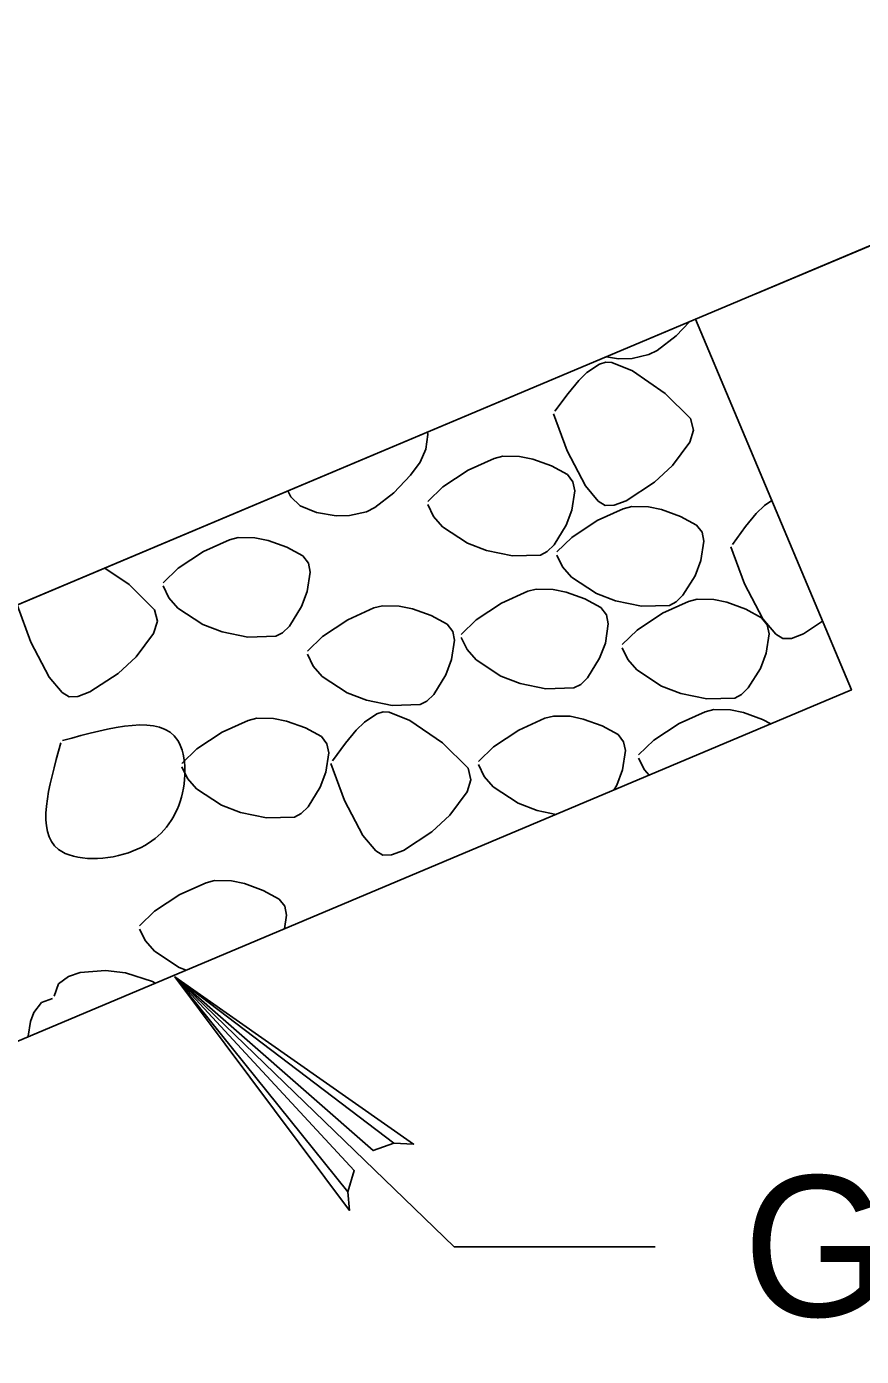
# Model space of a CAD drawing. Extents: x 3 to 3592, y -602 to 1171.
# Drawn here: x 216.56 to 237.32, y 905.17 to 938.24 of the extents above; entities that cross this region are included whole.
import ezdxf

# ---------------------------------------------------------------- set-up
doc = ezdxf.new("R2010")
doc.units = 0
doc.layers.add('2', color=7, linetype='Continuous')
doc.layers.add('3', color=7, linetype='Continuous')

msp = doc.modelspace()

# ---------------------------------------------------------------- linework, layer by layer
at = {"layer": '2'}
for p, q in [((234.691, 931.59), (248.663, 937.473)), ((233.194, 930.959), (237.074, 921.743))]:
    msp.add_line(p, q, dxfattribs=at)
for points in [[(78.674, 938.235), (141.594, 911.743), (187.555, 911.743), (250.474, 938.235)], [(233.044, 930.896), (232.716, 930.551)], [(232.716, 930.551), (232.241, 930.184)], [(232.033, 930.079), (231.615, 929.983)], [(232.241, 930.184), (232.033, 930.079)], [(230.494, 929.638), (230.805, 929.845)], [(230.805, 929.845), (230.96, 929.889)], [(230.96, 929.889), (231.113, 929.882)], [(231.281, 929.978), (230.98, 930.027)], [(231.113, 929.882), (231.624, 929.677)], [(231.615, 929.983), (231.281, 929.978)], [(230.025, 929.114), (230.289, 929.434)], [(230.289, 929.434), (230.494, 929.638)], [(231.624, 929.677), (232.44, 929.117)], [(229.699, 928.67), (230.025, 929.114)], [(232.44, 929.117), (233.072, 928.488)], [(230.002, 927.687), (229.659, 928.61)], [(233.072, 928.488), (233.146, 928.203)], [(226.533, 928.091), (226.483, 927.728)], [(226.531, 928.154), (226.533, 928.091)], [(233.146, 928.203), (233.05, 927.901)], [(226.483, 927.728), (226.346, 927.41)], [(233.05, 927.901), (232.622, 927.322)], [(226.346, 927.41), (226.109, 927.087)], [(227.539, 927.208), (228.189, 927.501)], [(228.189, 927.501), (228.403, 927.554)], [(228.403, 927.554), (228.818, 927.55)], [(228.818, 927.55), (229.144, 927.483)], [(229.144, 927.483), (229.613, 927.311)], [(230.455, 926.818), (230.002, 927.687)], [(226.109, 927.087), (225.691, 926.646)], [(226.909, 926.791), (227.539, 927.208)], [(229.613, 927.311), (230.007, 927.097)], [(230.007, 927.097), (230.147, 926.92)], [(232.622, 927.322), (232.172, 926.909)], [(226.533, 926.431), (226.909, 926.791)], [(230.147, 926.92), (230.19, 926.696)], [(230.775, 926.433), (230.455, 926.818)], [(232.172, 926.909), (231.469, 926.447)], [(223.13, 926.543), (223.055, 926.69)], [(223.357, 926.319), (223.13, 926.543)], [(225.691, 926.646), (225.215, 926.279)], [(230.19, 926.696), (230.121, 926.216)], [(230.951, 926.327), (230.775, 926.433)], [(231.469, 926.447), (231.171, 926.333)], [(234.908, 926.331), (235.091, 926.453)], [(223.768, 926.153), (223.357, 926.319)], [(224.255, 926.073), (223.768, 926.153)], [(224.59, 926.078), (224.255, 926.073)], [(225.007, 926.174), (224.59, 926.078)], [(225.215, 926.279), (225.007, 926.174)], [(226.679, 926.056), (226.533, 926.35)], [(230.121, 926.216), (229.978, 925.837)], [(230.747, 925.953), (231.398, 926.247)], [(231.171, 926.333), (230.951, 926.327)], [(231.398, 926.247), (231.611, 926.3)], [(231.611, 926.3), (232.027, 926.296)], [(232.027, 926.296), (232.352, 926.228)], [(232.352, 926.228), (232.821, 926.057)], [(234.439, 925.807), (234.703, 926.127)], [(234.703, 926.127), (234.908, 926.331)], [(226.904, 925.798), (226.679, 926.056)], [(227.52, 925.395), (226.904, 925.798)], [(229.978, 925.837), (229.675, 925.35)], [(230.118, 925.536), (230.747, 925.953)], [(232.821, 926.057), (233.216, 925.843)], [(233.216, 925.843), (233.356, 925.666)], [(234.113, 925.363), (234.439, 925.807)], [(220.956, 925.186), (221.607, 925.479)], [(221.607, 925.479), (221.82, 925.532)], [(221.82, 925.532), (222.236, 925.528)], [(222.236, 925.528), (222.561, 925.461)], [(222.561, 925.461), (223.031, 925.289)], [(229.742, 925.177), (230.118, 925.536)], [(233.399, 925.442), (233.33, 924.962)], [(233.356, 925.666), (233.399, 925.442)], [(220.327, 924.769), (220.956, 925.186)], [(223.031, 925.289), (223.425, 925.075)], [(223.425, 925.075), (223.565, 924.898)], [(227.999, 925.211), (227.52, 925.395)], [(228.639, 925.076), (227.999, 925.211)], [(229.341, 925.098), (228.639, 925.076)], [(229.506, 925.185), (229.341, 925.098)], [(229.675, 925.35), (229.506, 925.185)], [(229.888, 924.802), (229.742, 925.096)], [(234.416, 924.38), (234.073, 925.303)], [(218.504, 924.774), (219.104, 924.363)], [(219.951, 924.409), (220.327, 924.769)], [(223.565, 924.898), (223.608, 924.674)], [(230.112, 924.544), (229.888, 924.802)], [(233.33, 924.962), (233.186, 924.583)], [(223.608, 924.674), (223.539, 924.194)], [(230.729, 924.14), (230.112, 924.544)], [(233.186, 924.583), (232.883, 924.096)], [(219.104, 924.363), (219.736, 923.735)], [(220.097, 924.034), (219.951, 924.328)], [(223.539, 924.194), (223.395, 923.815)], [(228.37, 923.901), (229.021, 924.195)], [(229.021, 924.195), (229.234, 924.248)], [(229.234, 924.248), (229.65, 924.244)], [(229.65, 924.244), (229.975, 924.176)], [(229.975, 924.176), (230.444, 924.005)], [(231.207, 923.957), (230.729, 924.14)], [(232.883, 924.096), (232.715, 923.93)], [(234.869, 923.511), (234.416, 924.38)], [(216.666, 922.933), (216.323, 923.856)], [(220.321, 923.776), (220.097, 924.034)], [(220.938, 923.373), (220.321, 923.776)], [(223.395, 923.815), (223.093, 923.328)], [(224.547, 923.488), (225.197, 923.782)], [(225.197, 923.782), (225.411, 923.835)], [(225.411, 923.835), (225.826, 923.83)], [(225.826, 923.83), (226.152, 923.763)], [(226.152, 923.763), (226.621, 923.592)], [(227.741, 923.484), (228.37, 923.901)], [(230.444, 924.005), (230.839, 923.791)], [(230.839, 923.791), (230.979, 923.614)], [(231.848, 923.822), (231.207, 923.957)], [(232.549, 923.844), (231.848, 923.822)], [(232.371, 923.65), (233.022, 923.944)], [(232.715, 923.93), (232.549, 923.844)], [(233.022, 923.944), (233.235, 923.997)], [(233.235, 923.997), (233.65, 923.993)], [(233.65, 923.993), (233.976, 923.925)], [(233.976, 923.925), (234.445, 923.754)], [(234.445, 923.754), (234.839, 923.54)], [(219.81, 923.45), (219.714, 923.147)], [(219.736, 923.735), (219.81, 923.45)], [(223.917, 923.071), (224.547, 923.488)], [(226.621, 923.592), (227.015, 923.378)], [(227.365, 923.125), (227.741, 923.484)], [(230.979, 923.614), (231.022, 923.39)], [(231.741, 923.233), (232.371, 923.65)], [(234.839, 923.54), (234.98, 923.363)], [(235.189, 923.126), (234.869, 923.511)], [(236.355, 923.45), (235.883, 923.14)], [(219.714, 923.147), (219.286, 922.568)], [(221.417, 923.189), (220.938, 923.373)], [(222.057, 923.054), (221.417, 923.189)], [(222.924, 923.163), (222.758, 923.076)], [(223.093, 923.328), (222.924, 923.163)], [(227.015, 923.378), (227.155, 923.2)], [(227.155, 923.2), (227.198, 922.977)], [(231.022, 923.39), (230.953, 922.91)], [(231.366, 922.874), (231.741, 923.233)], [(235.023, 923.139), (234.953, 922.659)], [(234.98, 923.363), (235.023, 923.139)], [(235.365, 923.02), (235.189, 923.126)], [(235.883, 923.14), (235.585, 923.026)], [(217.119, 922.064), (216.666, 922.933)], [(222.758, 923.076), (222.057, 923.054)], [(223.541, 922.711), (223.917, 923.071)], [(227.198, 922.977), (227.129, 922.497)], [(227.511, 922.75), (227.365, 923.044)], [(230.953, 922.91), (230.809, 922.531)], [(231.511, 922.499), (231.366, 922.793)], [(235.585, 923.026), (235.365, 923.02)], [(219.286, 922.568), (218.836, 922.155)], [(223.687, 922.336), (223.541, 922.63)], [(227.129, 922.497), (226.986, 922.118)], [(227.735, 922.492), (227.511, 922.75)], [(228.352, 922.088), (227.735, 922.492)], [(230.809, 922.531), (230.506, 922.044)], [(231.736, 922.241), (231.511, 922.499)], [(234.953, 922.659), (234.81, 922.28)], [(218.836, 922.155), (218.133, 921.693)], [(223.912, 922.078), (223.687, 922.336)], [(226.986, 922.118), (226.683, 921.63)], [(232.352, 921.837), (231.736, 922.241)], [(234.81, 922.28), (234.507, 921.793)], [(217.439, 921.679), (217.119, 922.064)], [(224.528, 921.675), (223.912, 922.078)], [(228.83, 921.905), (228.352, 922.088)], [(229.471, 921.77), (228.83, 921.905)], [(230.172, 921.792), (229.471, 921.77)], [(230.338, 921.878), (230.172, 921.792)], [(230.506, 922.044), (230.338, 921.878)], [(232.831, 921.654), (232.352, 921.837)], [(234.507, 921.793), (234.339, 921.627)], [(92.074, 921.743), (139.574, 901.743), (189.574, 901.743), (237.074, 921.743)], [(217.615, 921.574), (217.439, 921.679)], [(217.835, 921.579), (217.615, 921.574)], [(218.133, 921.693), (217.835, 921.579)], [(225.007, 921.492), (224.528, 921.675)], [(225.647, 921.357), (225.007, 921.492)], [(226.514, 921.465), (226.349, 921.378)], [(226.683, 921.63), (226.514, 921.465)], [(233.472, 921.519), (232.831, 921.654)], [(234.173, 921.541), (233.472, 921.519)], [(234.339, 921.627), (234.173, 921.541)], [(224.958, 920.946), (225.269, 921.153)], [(225.269, 921.153), (225.424, 921.196)], [(225.424, 921.196), (225.577, 921.189)], [(225.577, 921.189), (226.088, 920.985)], [(226.349, 921.378), (225.647, 921.357)], [(232.784, 920.908), (233.435, 921.201)], [(233.435, 921.201), (233.648, 921.254)], [(233.648, 921.254), (234.064, 921.25)], [(234.064, 921.25), (234.389, 921.183)], [(234.389, 921.183), (234.859, 921.011)], [(221.42, 920.693), (222.07, 920.987)], [(222.07, 920.987), (222.284, 921.04)], [(222.284, 921.04), (222.699, 921.036)], [(222.699, 921.036), (223.025, 920.968)], [(223.025, 920.968), (223.494, 920.797)], [(223.494, 920.797), (223.888, 920.583)], [(224.753, 920.741), (224.958, 920.946)], [(226.088, 920.985), (226.904, 920.425)], [(228.798, 920.745), (229.449, 921.039)], [(229.449, 921.039), (229.662, 921.092)], [(229.662, 921.092), (230.078, 921.088)], [(230.078, 921.088), (230.403, 921.02)], [(230.403, 921.02), (230.873, 920.849)], [(230.873, 920.849), (231.267, 920.635)], [(232.155, 920.491), (232.784, 920.908)], [(234.859, 921.011), (235.067, 920.898)], [(220.79, 920.276), (221.42, 920.693)], [(223.888, 920.583), (224.028, 920.405)], [(224.489, 920.422), (224.753, 920.741)], [(228.169, 920.328), (228.798, 920.745)], [(231.267, 920.635), (231.407, 920.457)], [(231.407, 920.457), (231.45, 920.234)], [(231.779, 920.131), (232.155, 920.491)], [(220.414, 919.916), (220.79, 920.276)], [(224.071, 920.182), (224.002, 919.702)], [(224.028, 920.405), (224.071, 920.182)], [(224.163, 919.978), (224.489, 920.422)], [(226.904, 920.425), (227.536, 919.796)], [(227.793, 919.968), (228.169, 920.328)], [(231.45, 920.234), (231.381, 919.754)], [(220.56, 919.541), (220.414, 919.835)], [(224.466, 918.994), (224.123, 919.917)], [(227.536, 919.796), (227.61, 919.511)], [(227.939, 919.593), (227.793, 919.887)], [(231.925, 919.756), (231.779, 920.05)], [(220.785, 919.284), (220.56, 919.541)], [(224.002, 919.702), (223.858, 919.323)], [(227.61, 919.511), (227.514, 919.209)], [(228.163, 919.336), (227.939, 919.593)], [(231.381, 919.754), (231.237, 919.375)], [(232.04, 919.624), (231.925, 919.756)], [(221.401, 918.88), (220.785, 919.284)], [(223.858, 919.323), (223.556, 918.835)], [(227.514, 919.209), (227.086, 918.63)], [(228.78, 918.932), (228.163, 919.336)], [(231.237, 919.375), (231.162, 919.254)], [(221.88, 918.697), (221.401, 918.88)], [(223.556, 918.835), (223.387, 918.67)], [(224.919, 918.126), (224.466, 918.994)], [(229.259, 918.749), (228.78, 918.932)], [(222.52, 918.562), (221.88, 918.697)], [(223.221, 918.583), (222.52, 918.562)], [(223.387, 918.67), (223.221, 918.583)], [(227.086, 918.63), (226.636, 918.217)], [(229.728, 918.65), (229.259, 918.749)], [(226.636, 918.217), (225.933, 917.754)], [(225.239, 917.74), (224.919, 918.126)], [(225.415, 917.635), (225.239, 917.74)], [(225.635, 917.641), (225.415, 917.635)], [(225.933, 917.754), (225.635, 917.641)], [(220.369, 916.656), (221.02, 916.949)], [(221.02, 916.949), (221.233, 917.003)], [(221.233, 917.003), (221.649, 916.998)], [(221.649, 916.998), (221.974, 916.931)], [(221.974, 916.931), (222.443, 916.76)], [(219.74, 916.239), (220.369, 916.656)], [(222.443, 916.76), (222.837, 916.545)], [(222.837, 916.545), (222.978, 916.368)], [(219.364, 915.879), (219.74, 916.239)], [(222.978, 916.368), (223.021, 916.145)], [(223.021, 916.145), (222.972, 915.805)], [(219.51, 915.504), (219.364, 915.798)], [(219.734, 915.246), (219.51, 915.504)], [(220.351, 914.843), (219.734, 915.246)], [(220.526, 914.776), (220.351, 914.843)], [(217.353, 914.438), (217.595, 914.62)], [(217.595, 914.62), (217.89, 914.72)], [(217.89, 914.72), (218.518, 914.769)], [(218.518, 914.769), (219.02, 914.711)], [(219.02, 914.711), (219.692, 914.491)], [(232.194, 907.894), (227.194, 907.894), (220.24, 914.608)], [(224.546, 909.262), (224.706, 909.793), (220.24, 914.608), (224.546, 909.262), (224.59, 908.805), (220.24, 914.608), (225.178, 910.29), (225.69, 910.475), (220.24, 914.608), (226.181, 910.453), (225.69, 910.475)], [(217.243, 914.133), (217.353, 914.438)], [(219.692, 914.491), (219.755, 914.451)], [(216.736, 913.725), (216.927, 913.975)], [(216.927, 913.975), (217.203, 914.072)], [(216.653, 913.496), (216.736, 913.725)], [(216.596, 913.138), (216.653, 913.496)], [(216.596, 913.121), (216.596, 913.138)]]:
    msp.add_lwpolyline(points, dxfattribs=at)
msp.add_lwpolyline([(233.194, 930.959), (209.444, 920.96), (213.324, 911.743), (237.074, 921.743)], close=True, dxfattribs=at)
msp.add_spline([(217.452, 920.485), (220.319, 920.485), (220.34, 918.87), (219.209, 917.739), (217.351, 917.779), (217.411, 920.425)], degree=3, dxfattribs=at)

# ---------------------------------------------------------------- texts
at = {"layer": '3'}
msp.add_text('GEOTEXTILE, CLASS 4, TYPE A,', height=3.5, dxfattribs=at).set_placement((234.378, 906.165))

doc.saveas('drawing.dxf')
